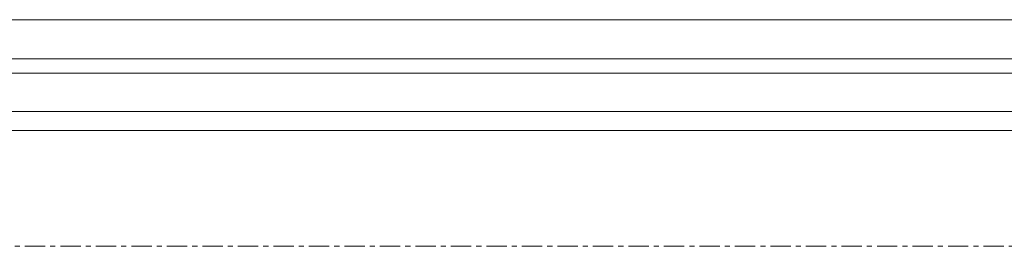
# Model space of a CAD drawing. Header units: millimetres. Extents: x -21522 to 77796, y -25697 to 15217.
# Tile 630 of 656: x 1901 to 2517, y 11613 to 11755. Entities that reach past the tile are written whole.
import ezdxf

# ---------------------------------------------------------------- set-up
doc = ezdxf.new("R2010")
doc.units = ezdxf.units.MM
doc.linetypes.add('Ligne de quadrillage', pattern=[22.225, 12.7, -3.175, 3.175, -3.175])
doc.layers.add('A-GLAZ', color=151, linetype='Continuous', lineweight=13)
doc.layers.add('S-GRID', color=1, linetype='Continuous', lineweight=9)

# ---------------------------------------------------------------- blocks, each defined once
blk = doc.blocks.new('Menuiserie Alu - 1V _ 1fixe - 300x180cm - Bavettes Alu-8180667-00_RDC_50e Copie 1')
at = {"layer": 'A-GLAZ', "color": 30}
for p, q in [((-1441, -32.5), (188.5, -32.5)), ((-1455, -44.5), (202.5, -44.5)), ((202.5, -68.5), (-1455, -68.5)), ((188.5, -77.5), (-1441, -77.5)), ((-1500, -101.94), (1500, -101.94))]:
    blk.add_line(p, q, dxfattribs=at)

msp = doc.modelspace()

# ---------------------------------------------------------------- linework, layer by layer
at = {"layer": 'S-GRID', "linetype": 'Ligne de quadrillage'}
msp.add_line((24853.15, 11613.48), (-13724.02, 11613.48), dxfattribs=at)

# ---------------------------------------------------------------- block references
at = {"layer": 'A-GLAZ', "color": 30, "rotation": 180}
msp.add_blockref('Menuiserie Alu - 1V _ 1fixe - 300x180cm - Bavettes Alu-8180667-00_RDC_50e Copie 1', (1585.62, 11653.48), dxfattribs=at)

doc.saveas('drawing.dxf')
